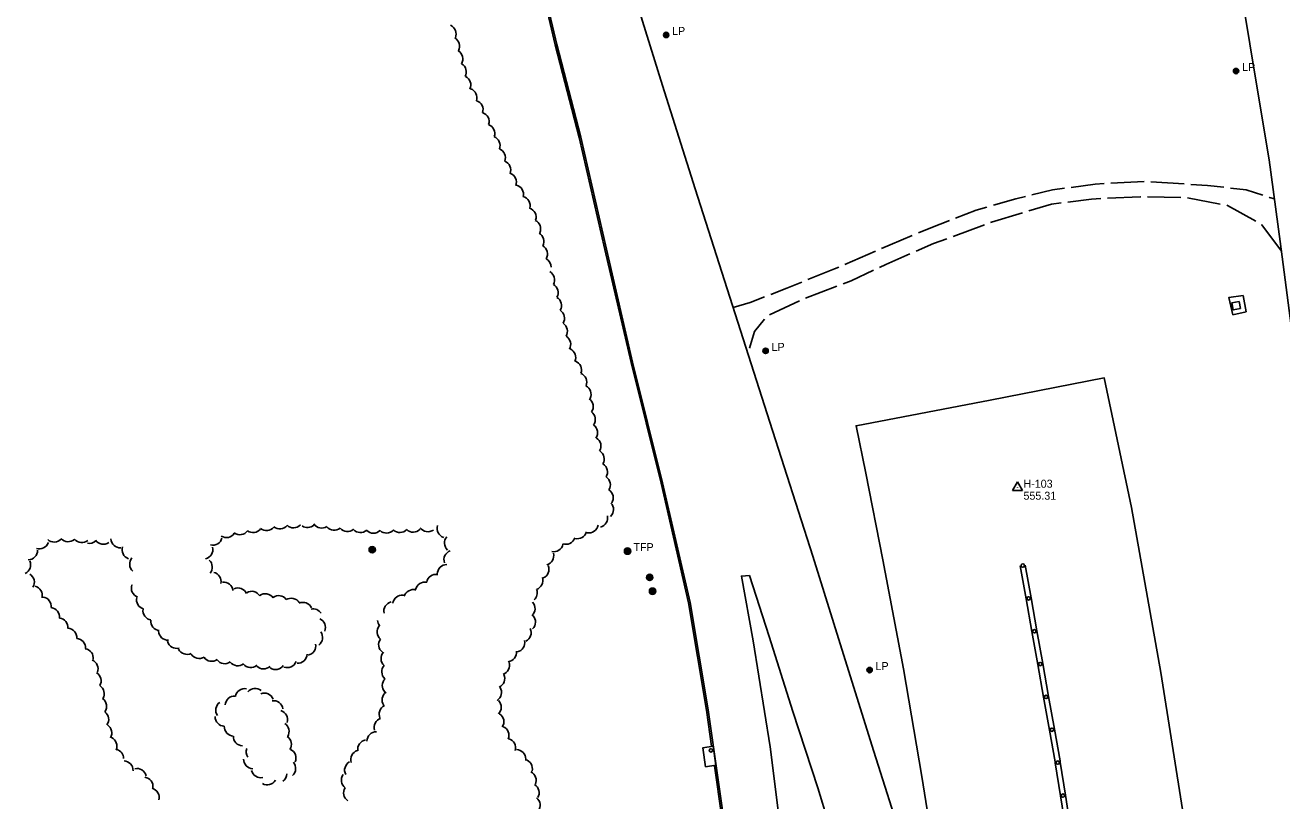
# Model space of a CAD drawing. Extents: x 2402803 to 2427059, y 6985292 to 6997652.
# Drawn here: x 2409966 to 2410720, y 6993174 to 6993640 of the extents above; entities that cross this region are included whole.
import ezdxf

# ---------------------------------------------------------------- set-up
doc = ezdxf.new("R2010")
doc.units = 0
for name, color, linetype in [('p_control ground ctrl', 7, 'Continuous'), ('p_drainage conc drain', 7, 'Continuous'), ('p_road - paved curb', 7, 'Continuous'), ('p_road bridge end', 7, 'Continuous'), ('p_road conc barrier', 7, 'Continuous'), ('p_road dirt road', 7, 'Continuous'), ('p_structure general', 7, 'Continuous'), ('p_utility manhole', 7, 'Continuous'), ('p_veg woods', 7, 'Continuous'), ('V7 LEVEL 31', 7, 'Continuous')]:
    doc.layers.add(name, color=color, linetype=linetype)

msp = doc.modelspace()

# ---------------------------------------------------------------- linework, layer by layer
at = {"layer": 'p_control ground ctrl'}
for p, q in [((2410561.3, 6993365.68), (2410558.3, 6993360.48)), ((2410564.3, 6993360.48), (2410561.3, 6993365.68)), ((2410558.3, 6993360.48), (2410564.3, 6993360.48)), ((2410561.3, 6993362.2), (2410561.3, 6993362.24))]:
    msp.add_line(p, q, dxfattribs=at)
at = {"layer": 'p_drainage conc drain'}
for points in [[(2410690.38, 6993465.91), (2410688.04, 6993476.22), (2410696.66, 6993477.49)], [(2410696.66, 6993477.49), (2410698.42, 6993467.69), (2410690.38, 6993465.91)]]:
    msp.add_lwpolyline(points, dxfattribs=at)
at = {"layer": 'p_road - paved curb'}
for points in [[(2410393.31, 6992807.98), (2410395.93, 6992838.25), (2410398.03, 6992890.56), (2410398.29, 6992929.05), (2410397.79, 6992980.12), (2410395.94, 6993034.65), (2410391.59, 6993098.57), (2410384.68, 6993166.04), (2410375.62, 6993229.01), (2410364.87, 6993293.42), (2410348.38, 6993365.1), (2410330.39, 6993437.56), (2410314.61, 6993505.34), (2410299.2, 6993572.51), (2410284.91, 6993627.97), (2410269.79, 6993692.26), (2410255.97, 6993746.9), (2410238.37, 6993816.21), (2410221.34, 6993882.55), (2410201.77, 6993954.05), (2410183.86, 6994023.19)], [(2410741.61, 6992826.02), (2410747.83, 6992895.57), (2410751.8, 6992961.6), (2410753.85, 6993021.62), (2410753.73, 6993087.24), (2410751.62, 6993154), (2410748.47, 6993225.36), (2410744.95, 6993277.46), (2410739.67, 6993333.06), (2410739.78, 6993333.65), (2410732.25, 6993404.63), (2410725.5, 6993459.29), (2410718.97, 6993509.93), (2410712.31, 6993558.83), (2410703.69, 6993610.23), (2410694.62, 6993664.96), (2410685.34, 6993713.02), (2410674.64, 6993766.89), (2410663.97, 6993813.71), (2410654.74, 6993854.5), (2410643.68, 6993898.31), (2410630.27, 6993950.34), (2410611.59, 6994020.31)], [(2410377.74, 6993207.28), (2410374.63, 6993228.86), (2410363.89, 6993293.23), (2410347.41, 6993364.87), (2410329.42, 6993437.33), (2410313.64, 6993505.11), (2410298.23, 6993572.27), (2410283.94, 6993627.73), (2410268.82, 6993692.02), (2410255, 6993746.65), (2410237.4, 6993815.96), (2410224.59, 6993865.84)], [(2410326.17, 6993674.86), (2410348.21, 6993603.41), (2410367.96, 6993541.42), (2410387.09, 6993481.39), (2410412.71, 6993401.47), (2410438.5, 6993321.18), (2410457.92, 6993259.06), (2410475.15, 6993204.03), (2410492.44, 6993149.17)], [(2410515.33, 6993117.87), (2410503.88, 6993188.99), (2410492.94, 6993253.63), (2410480.44, 6993319.05), (2410470.21, 6993370.83), (2410464.47, 6993399.31), (2410544.82, 6993414.65), (2410613.29, 6993428.08), (2410629.72, 6993350.32), (2410647.28, 6993251.47), (2410660.78, 6993165.34)], [(2410538.68, 6992825.81), (2410531.09, 6992869.07), (2410519.84, 6992919.61), (2410508.49, 6992964.52), (2410494.48, 6993011.7), (2410477.56, 6993067.09), (2410465.91, 6993104.78), (2410453.93, 6993141.38), (2410441.51, 6993182.19), (2410426.59, 6993228.01), (2410412.27, 6993273.05), (2410400.4, 6993309.5), (2410395.61, 6993309.19), (2410402.79, 6993270.44), (2410412.82, 6993206.77), (2410421.41, 6993138.27), (2410426.03, 6993083.53), (2410429.62, 6993020.63), (2410431.45, 6992945.46), (2410430.48, 6992888.23)], [(2410396.09, 6993000.86), (2410394.94, 6993034.6), (2410390.59, 6993098.49), (2410383.69, 6993165.92), (2410379.45, 6993195.34)]]:
    msp.add_lwpolyline(points, dxfattribs=at)
at = {"layer": 'p_road bridge end'}
for points in [[(2410694.18, 6993473.91), (2410689.83, 6993472.99), (2410690.72, 6993468.8), (2410695.07, 6993469.72)], [(2410378.66, 6993207.19), (2410380.3, 6993195.8), (2410374.17, 6993194.92), (2410372.53, 6993206.31)]]:
    msp.add_lwpolyline(points, close=True, dxfattribs=at)
at = {"layer": 'p_road conc barrier'}
for p, q in [((2410562.97, 6993315.29), (2410566.47, 6993295.59)), ((2410565.93, 6993315.81), (2410569.43, 6993296.12)), ((2410566.47, 6993295.59), (2410569.97, 6993275.9)), ((2410569.43, 6993296.12), (2410572.92, 6993276.43)), ((2410569.97, 6993275.9), (2410573.47, 6993256.21)), ((2410572.92, 6993276.43), (2410576.42, 6993256.74)), ((2410573.47, 6993256.21), (2410576.96, 6993236.52)), ((2410576.42, 6993256.74), (2410579.92, 6993237.04)), ((2410576.96, 6993236.52), (2410580.46, 6993216.83)), ((2410579.92, 6993237.04), (2410583.41, 6993217.35)), ((2410586.91, 6993197.61), (2410590.04, 6993177.85)), ((2410583.95, 6993197.14), (2410587.08, 6993177.38)), ((2410587.08, 6993177.38), (2410590.22, 6993157.63)), ((2410590.04, 6993177.85), (2410593.18, 6993158.1))]:
    msp.add_line(p, q, dxfattribs=at)
for points in [[(2410580.46, 6993216.83), (2410583.83, 6993197.85), (2410583.95, 6993197.14)], [(2410583.41, 6993217.35), (2410586.79, 6993198.35), (2410586.91, 6993197.61)]]:
    msp.add_lwpolyline(points, dxfattribs=at)
for centre in [(2410564.45, 6993315.55), (2410567.95, 6993295.86), (2410571.45, 6993276.16), (2410574.94, 6993256.47), (2410578.44, 6993236.78), (2410581.94, 6993217.09), (2410585.43, 6993197.37), (2410588.56, 6993177.62)]:
    msp.add_circle(centre, 1, dxfattribs=at)
at = {"layer": 'p_road dirt road'}
for p, q in [((2410617.33, 6993544.76), (2410637.28, 6993545.84)), ((2410641.25, 6993545.57), (2410661.21, 6993544.34)), ((2410659.25, 6993536.32), (2410639.26, 6993536.62)), ((2410682.87, 6993532.3), (2410663.22, 6993536)), ((2410541.39, 6993519.9), (2410522.66, 6993512.94)), ((2410457.74, 6993496.04), (2410476.1, 6993503.97)), ((2410452.89, 6993482.99), (2410434.19, 6993475.9)), ((2410430.53, 6993474.29), (2410412.41, 6993465.87))]:
    msp.add_line(p, q, dxfattribs=at)
for points in [[(2410593.49, 6993542.32), (2410607.8, 6993544.24), (2410613.35, 6993544.54)], [(2410546.8, 6993531.59), (2410560.23, 6993535.53), (2410566.06, 6993536.93)], [(2410569.95, 6993537.86), (2410582.2, 6993540.8), (2410589.53, 6993541.78)], [(2410635.26, 6993536.68), (2410634.98, 6993536.68), (2410615.3, 6993535.78)], [(2410665.2, 6993544.1), (2410675.26, 6993543.48), (2410685.11, 6993542.34)], [(2410689.08, 6993541.88), (2410698.54, 6993540.79), (2410708.51, 6993537.57)], [(2410524.13, 6993523.82), (2410536.5, 6993528.57), (2410542.96, 6993530.47)], [(2410587.49, 6993532.94), (2410581.61, 6993532.16), (2410568.12, 6993528.16)], [(2410611.31, 6993535.59), (2410605.61, 6993535.33), (2410591.45, 6993533.46)], [(2410704.31, 6993521.95), (2410687.21, 6993531.48), (2410686.8, 6993531.56)], [(2410712.32, 6993536.35), (2410712.4, 6993536.32), (2410715.5, 6993535.37)], [(2410501.84, 6993514.96), (2410509.24, 6993518.1), (2410520.39, 6993522.38)], [(2410564.29, 6993527.02), (2410545.6, 6993521.47), (2410545.14, 6993521.3)], [(2410719.74, 6993503.97), (2410707.92, 6993519.94), (2410707.81, 6993520)], [(2410479.77, 6993505.56), (2410484.89, 6993507.77), (2410498.16, 6993513.4)], [(2410518.92, 6993511.54), (2410510.98, 6993508.59), (2410500.42, 6993503.99)], [(2410496.75, 6993502.39), (2410482.25, 6993496.07), (2410478.48, 6993494.29)], [(2410435.53, 6993486.97), (2410451.54, 6993493.36), (2410454.07, 6993494.45)], [(2410474.86, 6993492.58), (2410461.45, 6993486.24), (2410456.63, 6993484.41)], [(2410413.22, 6993478.16), (2410422.95, 6993481.94), (2410431.82, 6993485.48)], [(2410390.68, 6993470.19), (2410400.82, 6993473.34), (2410409.5, 6993476.71)], [(2410409.53, 6993463.24), (2410403.53, 6993455.87), (2410400.41, 6993445.9)]]:
    msp.add_lwpolyline(points, dxfattribs=at)
at = {"layer": 'p_structure general'}
msp.add_circle((2410377.33, 6993204.68), 1, dxfattribs=at)
at = {"layer": 'p_utility manhole'}
for centre, radius in [((2410350.48, 6993633.71), 1.6), ((2410350.48, 6993633.71), 1.3), ((2410350.48, 6993633.71), 1), ((2410350.48, 6993633.71), 0.539), ((2410350.48, 6993633.71), 0.192), ((2410692.44, 6993612.07), 1.6), ((2410692.44, 6993612.07), 1.3), ((2410692.44, 6993612.07), 1), ((2410692.44, 6993612.07), 0.539), ((2410692.44, 6993612.07), 0.192), ((2410410.17, 6993444.27), 1.6), ((2410410.17, 6993444.27), 1.3), ((2410410.17, 6993444.27), 1), ((2410410.17, 6993444.27), 0.539), ((2410410.17, 6993444.27), 0.192), ((2410174.12, 6993325.02), 1.9), ((2410174.12, 6993325.02), 1.44), ((2410174.12, 6993325.02), 0.973), ((2410174.12, 6993325.02), 0.539), ((2410327.3, 6993324.17), 1.9), ((2410327.3, 6993324.17), 1.44), ((2410174.12, 6993325.02), 0.192), ((2410327.3, 6993324.17), 0.973), ((2410327.3, 6993324.17), 0.539), ((2410327.3, 6993324.17), 0.192), ((2410340.6, 6993308.43), 1.9), ((2410340.6, 6993308.43), 1.44), ((2410340.6, 6993308.43), 0.973), ((2410340.6, 6993308.43), 0.539), ((2410340.6, 6993308.43), 0.192), ((2410342.31, 6993300.16), 1.9), ((2410342.31, 6993300.16), 1.44), ((2410342.31, 6993300.16), 0.973), ((2410342.31, 6993300.16), 0.539), ((2410342.31, 6993300.16), 0.192), ((2410472.55, 6993252.85), 1.6), ((2410472.55, 6993252.85), 1.3), ((2410472.55, 6993252.85), 1), ((2410472.55, 6993252.85), 0.539), ((2410472.55, 6993252.85), 0.192)]:
    msp.add_circle(centre, radius, dxfattribs=at)
at = {"layer": 'p_veg woods'}
for centre, start, end in [((2410218.85, 6993634.3), 336.72813, 66.72813), ((2410220.96, 6993626.98), 331.19298, 61.19298), ((2410222.85, 6993619.35), 329.15473, 59.15473), ((2410224.94, 6993611.55), 330.32615, 60.32615), ((2410227.67, 6993603.7), 334.85245, 64.85245), ((2410231.29, 6993596.13), 340.27382, 70.27382), ((2410234.97, 6993588.91), 341.78633, 71.78633), ((2410238.59, 6993581.77), 341.91058, 71.91058), ((2410242.01, 6993574.65), 340.38902, 70.38902), ((2410245.18, 6993567.44), 338.67548, 68.67548), ((2410248.36, 6993560.11), 338.39302, 68.39302), ((2410251.56, 6993552.77), 338.61153, 68.61153), ((2410255, 6993545.42), 340.21267, 70.21267), ((2410259.2, 6993538.25), 344.692, 74.692), ((2410263.23, 6993531.34), 344.90881, 74.90881), ((2410266.8, 6993524.44), 341.95455, 71.95455), ((2410269.54, 6993517.36), 336.20959, 66.20959), ((2410271.5, 6993509.98), 330.84388, 60.84388), ((2410273.63, 6993502.29), 330.47236, 60.47236), ((2410275.78, 6993494.58), 358.16731, 60.54499), ((2410277.91, 6993486.88), 330.44749, 60.44749), ((2410280.03, 6993479.17), 330.38129, 60.38129), ((2410282.08, 6993471.48), 329.75371, 59.75371), ((2410283.86, 6993463.8), 328.16534, 58.16534), ((2410285.62, 6993456.02), 327.84721, 57.84721), ((2410287.59, 6993448.17), 329.18849, 59.18849), ((2410290.55, 6993440.25), 335.68093, 65.68093), ((2410294.07, 6993432.75), 339.75683, 69.75683), ((2410297.24, 6993425.53), 338.06404, 68.06404), ((2410299.77, 6993418.26), 333.76403, 63.76403), ((2410301.08, 6993410.88), 326.20349, 56.20349), ((2410302.32, 6993403.11), 324.29488, 54.29488), ((2410303.74, 6993395.15), 325.52868, 55.52868), ((2410305.73, 6993387.15), 329.00072, 59.00072), ((2410307.72, 6993379.38), 329.34699, 59.34699), ((2410309.67, 6993371.63), 329.14795, 59.14795), ((2410311.41, 6993363.94), 327.55681, 57.55681), ((2410313.09, 6993356.15), 327.13819, 57.13819), ((2410313.27, 6993349.07), 313.99944, 43.99944), ((2410309.72, 6993344.06), 283.75096, 13.75096), ((2410086.6, 6993337.94), 237.89022, 327.89022), ((2410094.69, 6993339.64), 234.07389, 324.07389), ((2410102.64, 6993340.93), 233.35356, 323.35356), ((2410110.65, 6993342.13), 231.82676, 321.82676), ((2410118.72, 6993343.1), 230.00626, 320.00626), ((2410126.95, 6993343.79), 226.41798, 316.41798), ((2410135.22, 6993343.97), 235.65059, 312.46183), ((2410143.81, 6993343.61), 214.06226, 304.06226), ((2410151.31, 6993342.34), 219.62349, 309.62349), ((2410159.19, 6993341.55), 220.84566, 310.84566), ((2410167.05, 6993340.94), 222.42467, 312.42467), ((2410174.85, 6993340.57), 225.17719, 315.17719), ((2410182.72, 6993340.64), 227.09988, 317.09988), ((2410190.76, 6993340.98), 226.34763, 316.34763), ((2410198.75, 6993341.18), 226.34729, 316.34729), ((2410207.6, 6993341.45), 214.68653, 304.68653), ((2410218.69, 6993337.8), 162.92043, 252.92043), ((2410297.3, 6993337.28), 254.23741, 344.23741), ((2410304.1, 6993340.75), 259.64421, 349.64421), ((2409974.48, 6993331.18), 250.9679, 340.9679), ((2409983.33, 6993335.24), 227.43105, 317.43105), ((2409991.76, 6993335.47), 221.20024, 311.20024), ((2409999.84, 6993334.89), 219.84029, 309.84029), ((2410004.43, 6993334.48), 258.86064, 310.81352), ((2410012.86, 6993333.92), 214.59205, 304.59205), ((2410023.05, 6993331.77), 182.55388, 272.55388), ((2410029.69, 6993325), 161.62108, 251.62108), ((2410072.84, 6993325.12), 283.65341, 13.65341), ((2410078.5, 6993333.36), 256.03877, 346.03877), ((2410223.13, 6993329.06), 138.21758, 228.21758), ((2410283.07, 6993329.5), 257.54241, 347.54241), ((2410290.29, 6993333.89), 251.14038, 341.14038), ((2409963.55, 6993315.91), 294.51752, 24.51752), ((2409967.7, 6993324.63), 270.64931, 0.64931), ((2410034.26, 6993316.4), 138.98271, 228.98271), ((2410072.56, 6993314.56), 319.27702, 49.27702), ((2410222.84, 6993319.02), 109.07741, 199.07741), ((2410277.37, 6993321.42), 284.74278, 14.74278), ((2410077.86, 6993305.89), 348.1469, 78.1469), ((2410218.85, 6993310.48), 90.07324, 180.07324), ((2410274.48, 6993313.24), 293.93433, 23.93433), ((2409965.78, 6993305.53), 328.88884, 58.88884), ((2409970.56, 6993297.59), 346.06422, 76.06422), ((2410035.3, 6993301.96), 159.51327, 249.51327), ((2410033.93, 6993308.71), 233.09222, 233.76942), ((2410085.03, 6993299.86), 7.41676, 97.41676), ((2410205.71, 6993299.99), 77.73281, 167.73281), ((2410212.41, 6993304.6), 79.63194, 169.63194), ((2410270.86, 6993306.53), 288.33889, 18.33889), ((2409975.9, 6993291.02), 352.53909, 82.53909), ((2410038.34, 6993295.03), 166.01547, 256.01547), ((2410093.59, 6993296.45), 24.14889, 114.14889), ((2410101.85, 6993294.42), 31.19974, 121.19974), ((2410110.01, 6993292.98), 35.27144, 125.27144), ((2410118.04, 6993291.87), 36.85864, 126.85864), ((2410125.57, 6993290.3), 32.39622, 122.39622), ((2410192.13, 6993292.19), 82.79501, 172.79501), ((2410198.75, 6993295.45), 73.35833, 163.35833), ((2410267.48, 6993299.07), 311.98026, 21.10693), ((2409980.87, 6993284.69), 353.1773, 83.1773), ((2410042.24, 6993288.46), 171.26906, 261.26906), ((2410132.63, 6993287.81), 24.98152, 114.98152), ((2410138.63, 6993283.92), 31.64465, 102.38516), ((2410186.76, 6993288.17), 102.50162, 192.50162), ((2410266.19, 6993289.74), 312.06987, 42.06987), ((2409985.91, 6993278.43), 353.75241, 83.75241), ((2410046.85, 6993282.25), 174.99022, 264.99022), ((2410140.42, 6993278.41), 336.97395, 66.97395), ((2410182.94, 6993283.2), 186.56821, 221.79566), ((2410266.46, 6993281.63), 313.63775, 43.63775), ((2409991.24, 6993272.26), 356.00266, 86.00266), ((2410051.57, 6993276.44), 182.71717, 272.71717), ((2410138.7, 6993272.4), 306.10908, 36.10908), ((2410182.65, 6993275.87), 141.3847, 231.3847), ((2410263.82, 6993275.23), 296.21905, 26.21905), ((2409996.49, 6993266.22), 356.00266, 86.00266), ((2410001.14, 6993260.06), 351.90518, 81.90518), ((2410056.83, 6993271.5), 194.38176, 284.38176), ((2410063.07, 6993267.91), 206.07835, 296.07835), ((2410134.65, 6993267.38), 280.71288, 10.71288), ((2410183.63, 6993268.11), 143.84156, 233.84156), ((2410260, 6993269.28), 282.51323, 12.51323), ((2410004.02, 6993253.58), 338.55787, 68.55787), ((2410070.25, 6993265.46), 212.15922, 302.15922), ((2410077.87, 6993263.74), 214.82529, 304.82529), ((2410085.64, 6993262.31), 216.24508, 306.24508), ((2410123.17, 6993259.96), 248.92851, 338.92851), ((2410129.44, 6993262.58), 267.22309, 357.22309), ((2410185.05, 6993259.85), 138.52186, 228.52186), ((2410255.06, 6993263.49), 276.64262, 6.64262), ((2410005.86, 6993246.41), 329.69609, 59.69609), ((2410093.44, 6993261.07), 217.80363, 307.80363), ((2410101.24, 6993260.04), 219.72833, 309.72833), ((2410108.91, 6993259.16), 223.75373, 313.75373), ((2410116.08, 6993258.8), 236.30548, 326.30548), ((2410185.51, 6993251.79), 137.26509, 227.26509), ((2410247.97, 6993247.75), 295.03164, 25.03164), ((2410250.9, 6993255.75), 287.81194, 17.81194), ((2410007.72, 6993238.7), 328.84976, 58.84976), ((2410185.84, 6993243.54), 133.60283, 223.60283), ((2410009.14, 6993231.1), 325.07454, 55.07454), ((2410091.54, 6993231.65), 86.81583, 176.81583), ((2410097.62, 6993236.05), 79.76606, 169.76606), ((2410103.89, 6993236.26), 51.04736, 141.04736), ((2410109.38, 6993233.39), 21.44931, 111.44931), ((2410185.68, 6993234.9), 124.50741, 214.50741), ((2410246.08, 6993239.45), 302.27048, 32.27048), ((2410010.37, 6993223.26), 324.18955, 54.18955), ((2410085.88, 6993228.84), 124.72802, 214.72802), ((2410114.93, 6993228.85), 8.44771, 98.44771), ((2410117.77, 6993223.09), 343.56042, 73.56042), ((2410183.94, 6993226.38), 114.66375, 204.66375), ((2410245.91, 6993230.57), 314.49509, 44.49509), ((2410012.27, 6993215.18), 328.44835, 58.44835), ((2410085.57, 6993224.8), 177.87313, 267.87313), ((2410118.63, 6993216.07), 327.85373, 57.85373), ((2410180.93, 6993218.46), 107.86412, 197.86412), ((2410247.47, 6993221.86), 326.51977, 56.51977), ((2410091.02, 6993218.94), 177.87313, 267.87313), ((2410096.46, 6993213.07), 177.87313, 267.87313), ((2410120.01, 6993208.34), 325.8073, 55.8073), ((2410176.63, 6993210.23), 89.97145, 179.97145), ((2410250.5, 6993213.71), 336.34977, 66.34977), ((2410015.33, 6993207.23), 335.76304, 65.76304), ((2410019.33, 6993199.72), 1.30464, 72.90245), ((2410104.12, 6993203.86), 159.41363, 215.42181), ((2410122.76, 6993200.16), 334.78374, 64.78374), ((2410171.1, 6993205.35), 99.80402, 189.80402), ((2410254.54, 6993206.21), 343.69628, 73.69628), ((2410260.64, 6993199.47), 359.14444, 89.14444), ((2410025.03, 6993192.71), 358.01398, 88.01398), ((2410102.63, 6993199.35), 178.52307, 268.52307), ((2410122.57, 6993193.8), 311.27878, 41.27878), ((2410163.23, 6993192.88), 118.38995, 208.38995), ((2410166.86, 6993199.14), 106.74976, 196.74976), ((2410264.6, 6993193.63), 345.91408, 75.91408), ((2410032.95, 6993188.19), 12.76791, 102.76791), ((2410107.2, 6993193.96), 193.37406, 283.37406), ((2410117.27, 6993190.79), 304.56583, 359.25513), ((2410161.3, 6993186.87), 144.31483, 234.31483), ((2410266.88, 6993186.7), 335.19054, 65.19054), ((2410036.94, 6993183), 351.46125, 81.46125), ((2410111.22, 6993189.64), 239.2263, 329.2263), ((2410268.65, 6993179.34), 328.83921, 58.83921), ((2410040.65, 6993176.51), 344.03173, 74.03173), ((2410162.58, 6993179.18), 147.30001, 237.30001), ((2410269.23, 6993171.81), 322.02888, 52.02888)]:
    msp.add_arc(centre, 5.65, start, end, dxfattribs=at)

# ---------------------------------------------------------------- texts
at = {"layer": 'p_control ground ctrl'}
msp.add_text('  H-103', height=4.8, dxfattribs=at).set_placement((2410561.3, 6993362.2))
at = {"layer": 'p_utility manhole'}
for s, p in [('  LP', (2410350.48, 6993633.71)), ('  LP', (2410692.44, 6993612.07)), ('  LP', (2410410.17, 6993444.27)), ('  TFP', (2410327.3, 6993324.17)), ('  LP', (2410472.55, 6993252.85))]:
    msp.add_text(s, height=4.8, dxfattribs=at).set_placement(p)
at = {"layer": 'V7 LEVEL 31'}
msp.add_text('  555.31', height=4.8, dxfattribs=at).set_placement((2410561.3, 6993355))

doc.saveas('drawing.dxf')
